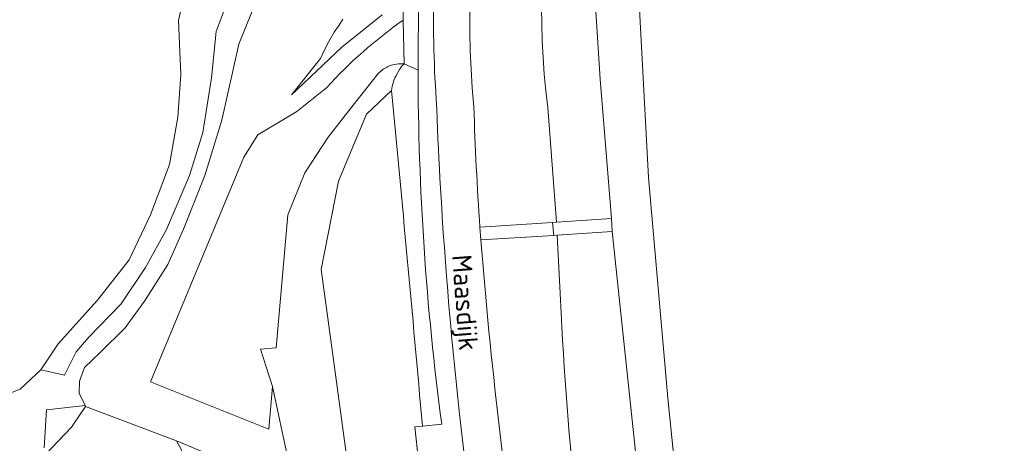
# Model space of a CAD drawing. Extents: x 184422 to 188298, y 343471 to 350189.
# Tile 393 of 513: x 186793 to 186884, y 349101 to 349140. Entities that reach past the tile are written whole.
import ezdxf
from ezdxf.enums import TextEntityAlignment as Align

# ---------------------------------------------------------------- set-up
doc = ezdxf.new("R2010")
doc.units = 0
for name, color, linetype, lineweight in [('B-WA-GR-GRAS-GV', 252, 'Continuous', 13), ('B-WA-GR-GROENVOORZIENING-GV', 252, 'Continuous', 18), ('B-WA-GW-TALUD_KRUIN-G', 252, 'Continuous', 18), ('B-WA-OG-TOPOGRAFIE-T18', 252, 'Continuous', 18), ('B-WA-OG-WATER-GV', 252, 'Continuous', 18), ('B-WA-OG-WATER_GREPPEL-GV', 252, 'Continuous', 18), ('B-WA-OG-WATER_SLOOT-GV', 252, 'Continuous', 18), ('B-WA-OG-WEG-GV', 252, 'Continuous', 18), ('B-WA-VH-ONVERHARD-GV', 252, 'Continuous', 18), ('B-WA-VH-VERHARDING_BEDRIJFSVLOERPLAAT-GV', 252, 'Continuous', 18), ('B-WA-VH-VERHARDING_GESLOTEN-GV', 252, 'Continuous', 18), ('B-WA-VH-VERHARDING_OPEN-GV', 252, 'Continuous', 18), ('B-WA-VH-VERHARDING_STRAATBAKSTEEN-GV', 252, 'Continuous', 18)]:
    doc.layers.add(name, color=color, linetype=linetype, lineweight=lineweight)
doc.styles.add('NLCS-ISO-M1000-T18', font='NLCS-ISO.ttf', dxfattribs={"height": 1.8})

msp = doc.modelspace()

# ---------------------------------------------------------------- linework, layer by layer
at = {"layer": 'B-WA-GR-GRAS-GV'}
for points in [[(186851.066, 349179.496, 0.158787), (186841.705, 349132.058)], [(186851.066, 349179.496, 0.158787), (186841.705, 349132.058)], [(186851.066, 349179.496, 0.158787), (186841.705, 349132.058)], [(186830.146, 349102.646, 0.001887), (186827.285, 349133.642)], [(186830.146, 349102.646, 0.001887), (186827.285, 349133.642)], [(186830.146, 349102.646, 0.001887), (186827.285, 349133.642)], [(186842.888, 349114.299, 0.02941), (186847.076, 349074.997)], [(186842.888, 349114.299, 0.02941), (186847.076, 349074.997)], [(186842.888, 349114.299, 0.02941), (186847.076, 349074.997)]]:
    msp.add_lwpolyline(points, format="xyb", dxfattribs=at)
at = {"layer": 'B-WA-GR-GRAS-GV', "flags": 128}
for points in [[(186842.508, 349121.463), (186847.598, 349121.801), (186846.548, 349134.673), (186846.109, 349141.419), (186846.368, 349148.174), (186847.321, 349154.867), (186848.959, 349161.426), (186851.265, 349167.781), (186854.213, 349173.865), (186857.772, 349179.612)], [(186842.508, 349121.463), (186847.598, 349121.801), (186846.548, 349134.673), (186846.109, 349141.419), (186846.368, 349148.174), (186847.321, 349154.867), (186848.959, 349161.426), (186851.265, 349167.781), (186854.213, 349173.865), (186857.772, 349179.612)], [(186842.508, 349121.463), (186847.598, 349121.801), (186846.548, 349134.673), (186846.109, 349141.419), (186846.368, 349148.174), (186847.321, 349154.867), (186848.959, 349161.426), (186851.265, 349167.781), (186854.213, 349173.865), (186857.772, 349179.612)], [(186905.248, 349096.01), (186906.275, 349105.916), (186906.448, 349107.579), (186910.13, 349112.585), (186922.277, 349153.821), (186910.445, 349159.683), (186905.164, 349163.069), (186900.285, 349166.197), (186900.211, 349166.223), (186899.956, 349166.347), (186862.302, 349179.695), (186859.516, 349176.479), (186856.26, 349170.347), (186853.912, 349164.228), (186852.079, 349157.886), (186851.406, 349154.441), (186850.018, 349144.019), (186851.008, 349125.595), (186852.798, 349105.239), (186854.612, 349087.393)], [(186905.248, 349096.01), (186906.275, 349105.916), (186906.448, 349107.579), (186910.13, 349112.585), (186922.277, 349153.821), (186910.445, 349159.683), (186905.164, 349163.069), (186900.285, 349166.197), (186900.211, 349166.223), (186899.956, 349166.347), (186862.302, 349179.695), (186859.516, 349176.479), (186856.26, 349170.347), (186853.912, 349164.228), (186852.079, 349157.886), (186851.406, 349154.441), (186850.018, 349144.019), (186851.008, 349125.595), (186852.798, 349105.239), (186854.612, 349087.393)], [(186905.248, 349096.01), (186906.275, 349105.916), (186906.448, 349107.579), (186910.13, 349112.585), (186922.277, 349153.821), (186910.445, 349159.683), (186905.164, 349163.069), (186900.285, 349166.197), (186900.211, 349166.223), (186899.956, 349166.347), (186862.302, 349179.695), (186859.516, 349176.479), (186856.26, 349170.347), (186853.912, 349164.228), (186852.079, 349157.886), (186851.406, 349154.441), (186850.018, 349144.019), (186851.008, 349125.595), (186852.798, 349105.239), (186854.612, 349087.393)], [(186822.788, 349140.197), (186822.457, 349139.655), (186822.015, 349139), (186821.502, 349138.136), (186821.075, 349137.305), (186820.747, 349136.587), (186818.068, 349133.241), (186822.698, 349137.622), (186826.441, 349140.608)], [(186822.788, 349140.197), (186822.457, 349139.655), (186822.015, 349139), (186821.502, 349138.136), (186821.075, 349137.305), (186820.747, 349136.587), (186818.068, 349133.241), (186822.698, 349137.622), (186826.441, 349140.608)], [(186822.788, 349140.197), (186822.457, 349139.655), (186822.015, 349139), (186821.502, 349138.136), (186821.075, 349137.305), (186820.747, 349136.587), (186818.068, 349133.241), (186822.698, 349137.622), (186826.441, 349140.608)], [(186827.285, 349133.642), (186824.98, 349131.446), (186822.414, 349125.273), (186820.785, 349117.115)], [(186827.285, 349133.642), (186824.98, 349131.446), (186822.414, 349125.273), (186820.785, 349117.115)], [(186827.285, 349133.642), (186824.98, 349131.446), (186822.414, 349125.273), (186820.785, 349117.115)], [(186841.705, 349132.058), (186842.508, 349121.463)], [(186841.705, 349132.058), (186842.508, 349121.463)], [(186841.705, 349132.058), (186842.508, 349121.463)], [(186859.084, 349035.12), (186857.028, 349046.754), (186854.369, 349061.428), (186852.376, 349076.208), (186847.659, 349120.624), (186842.586, 349120.278), (186842.888, 349114.299)], [(186859.084, 349035.12), (186857.028, 349046.754), (186854.369, 349061.428), (186852.376, 349076.208), (186847.659, 349120.624), (186842.586, 349120.278), (186842.888, 349114.299)], [(186859.084, 349035.12), (186857.028, 349046.754), (186854.369, 349061.428), (186852.376, 349076.208), (186847.659, 349120.624), (186842.586, 349120.278), (186842.888, 349114.299)], [(186820.785, 349117.115), (186821.679, 349110.575), (186823.442, 349097.673), (186824.561, 349078.713), (186827.421, 349059.09), (186831.83, 349030.529), (186839.127, 349005.658), (186839.159, 349005.548), (186839.625, 349004.652), (186840.231, 349003.843), (186840.96, 349003.145), (186841.795, 349002.575), (186842.711, 349002.149), (186843.684, 349001.878), (186853.703, 348999.22), (186853.426, 348999.544), (186845.57, 349002.856)], [(186820.785, 349117.115), (186821.679, 349110.575), (186823.442, 349097.673), (186824.561, 349078.713), (186827.421, 349059.09), (186831.83, 349030.529), (186839.127, 349005.658), (186839.159, 349005.548), (186839.625, 349004.652), (186840.231, 349003.843), (186840.96, 349003.145), (186841.795, 349002.575), (186842.711, 349002.149), (186843.684, 349001.878), (186853.703, 348999.22), (186853.426, 348999.544), (186845.57, 349002.856)], [(186820.785, 349117.115), (186821.679, 349110.575), (186823.442, 349097.673), (186824.561, 349078.713), (186827.421, 349059.09), (186831.83, 349030.529), (186839.127, 349005.658), (186839.159, 349005.548), (186839.625, 349004.652), (186840.231, 349003.843), (186840.96, 349003.145), (186841.795, 349002.575), (186842.711, 349002.149), (186843.684, 349001.878), (186853.703, 348999.22), (186853.426, 348999.544), (186845.57, 349002.856)], [(186836.129, 349051.361), (186829.782, 349099.448), (186829.446, 349102.584), (186830.146, 349102.646)], [(186836.129, 349051.361), (186829.782, 349099.448), (186829.446, 349102.584), (186830.146, 349102.646)], [(186836.129, 349051.361), (186829.782, 349099.448), (186829.446, 349102.584), (186830.146, 349102.646)]]:
    msp.add_lwpolyline(points, dxfattribs=at)
at = {"layer": 'B-WA-GR-GROENVOORZIENING-GV', "flags": 128}
for points in [[(186859.655, 349030.342), (186859.61, 349025.531), (186856.367, 349008.089), (186860.264, 349006.169), (186863.967, 349030.51), (186859.956, 349049.086), (186855.999, 349076.404), (186854.612, 349087.393), (186852.798, 349105.239), (186851.008, 349125.595), (186850.018, 349144.019), (186851.406, 349154.441), (186852.079, 349157.886), (186853.912, 349164.228), (186856.26, 349170.347), (186859.516, 349176.479), (186862.302, 349179.695), (186858.648, 349180.99)], [(186859.655, 349030.342), (186859.61, 349025.531), (186856.367, 349008.089), (186860.264, 349006.169), (186863.967, 349030.51), (186859.956, 349049.086), (186855.999, 349076.404), (186854.612, 349087.393), (186852.798, 349105.239), (186851.008, 349125.595), (186850.018, 349144.019), (186851.406, 349154.441), (186852.079, 349157.886), (186853.912, 349164.228), (186856.26, 349170.347), (186859.516, 349176.479), (186862.302, 349179.695), (186858.648, 349180.99)], [(186859.655, 349030.342), (186859.61, 349025.531), (186856.367, 349008.089), (186860.264, 349006.169), (186863.967, 349030.51), (186859.956, 349049.086), (186855.999, 349076.404), (186854.612, 349087.393), (186852.798, 349105.239), (186851.008, 349125.595), (186850.018, 349144.019), (186851.406, 349154.441), (186852.079, 349157.886), (186853.912, 349164.228), (186856.26, 349170.347), (186859.516, 349176.479), (186862.302, 349179.695), (186858.648, 349180.99)], [(186857.772, 349179.612), (186854.213, 349173.865), (186851.265, 349167.781), (186848.959, 349161.426), (186847.321, 349154.867), (186846.368, 349148.174), (186846.109, 349141.419), (186846.548, 349134.673)], [(186857.772, 349179.612), (186854.213, 349173.865), (186851.265, 349167.781), (186848.959, 349161.426), (186847.321, 349154.867), (186846.368, 349148.174), (186846.109, 349141.419), (186846.548, 349134.673)], [(186857.772, 349179.612), (186854.213, 349173.865), (186851.265, 349167.781), (186848.959, 349161.426), (186847.321, 349154.867), (186846.368, 349148.174), (186846.109, 349141.419), (186846.548, 349134.673)], [(186814.96, 349142.287), (186813.195, 349137.903), (186811.627, 349130.901), (186810.063, 349125.777), (186808.084, 349120.84), (186806.654, 349117.563), (186804.505, 349114.197), (186802.705, 349111.735), (186800.363, 349109.415), (186798.96, 349108.058), (186798.498, 349106.785), (186798.469, 349105.686), (186799.03, 349104.567)], [(186814.96, 349142.287), (186813.195, 349137.903), (186811.627, 349130.901), (186810.063, 349125.777), (186808.084, 349120.84), (186806.654, 349117.563), (186804.505, 349114.197), (186802.705, 349111.735), (186800.363, 349109.415), (186798.96, 349108.058), (186798.498, 349106.785), (186798.469, 349105.686), (186799.03, 349104.567)], [(186814.96, 349142.287), (186813.195, 349137.903), (186811.627, 349130.901), (186810.063, 349125.777), (186808.084, 349120.84), (186806.654, 349117.563), (186804.505, 349114.197), (186802.705, 349111.735), (186800.363, 349109.415), (186798.96, 349108.058), (186798.498, 349106.785), (186798.469, 349105.686), (186799.03, 349104.567)], [(186828.364, 349140.129), (186828.36, 349141.149)], [(186828.364, 349140.129), (186828.36, 349141.149)], [(186828.364, 349140.129), (186828.36, 349141.149)], [(186826.441, 349140.608), (186822.698, 349137.622), (186818.068, 349133.241), (186820.747, 349136.587), (186821.075, 349137.305), (186821.502, 349138.136), (186822.015, 349139), (186822.457, 349139.655), (186822.788, 349140.197)], [(186826.441, 349140.608), (186822.698, 349137.622), (186818.068, 349133.241), (186820.747, 349136.587), (186821.075, 349137.305), (186821.502, 349138.136), (186822.015, 349139), (186822.457, 349139.655), (186822.788, 349140.197)], [(186826.441, 349140.608), (186822.698, 349137.622), (186818.068, 349133.241), (186820.747, 349136.587), (186821.075, 349137.305), (186821.502, 349138.136), (186822.015, 349139), (186822.457, 349139.655), (186822.788, 349140.197)], [(186826.489, 349135.556), (186826.095, 349135.219), (186823.636, 349132.12), (186821.458, 349129.31), (186819.286, 349126.038), (186817.726, 349122.147), (186816.64, 349109.886), (186815.197, 349109.754), (186816.322, 349106.302)], [(186826.489, 349135.556), (186826.095, 349135.219), (186823.636, 349132.12), (186821.458, 349129.31), (186819.286, 349126.038), (186817.726, 349122.147), (186816.64, 349109.886), (186815.197, 349109.754), (186816.322, 349106.302)], [(186826.489, 349135.556), (186826.095, 349135.219), (186823.636, 349132.12), (186821.458, 349129.31), (186819.286, 349126.038), (186817.726, 349122.147), (186816.64, 349109.886), (186815.197, 349109.754), (186816.322, 349106.302)], [(186828.446, 349136.103), (186827.928, 349136.097), (186827.419, 349136.001)], [(186828.446, 349136.103), (186827.928, 349136.097), (186827.419, 349136.001)], [(186828.446, 349136.103), (186827.928, 349136.097), (186827.419, 349136.001)], [(186827.677, 349134.962), (186828.018, 349135.562)], [(186827.677, 349134.962), (186828.018, 349135.562)], [(186827.677, 349134.962), (186828.018, 349135.562)], [(186846.548, 349134.673), (186847.598, 349121.801), (186847.659, 349120.624), (186852.376, 349076.208), (186854.369, 349061.428), (186857.028, 349046.754), (186859.084, 349035.12)], [(186846.548, 349134.673), (186847.598, 349121.801), (186847.659, 349120.624), (186852.376, 349076.208), (186854.369, 349061.428), (186857.028, 349046.754), (186859.084, 349035.12)], [(186846.548, 349134.673), (186847.598, 349121.801), (186847.659, 349120.624), (186852.376, 349076.208), (186854.369, 349061.428), (186857.028, 349046.754), (186859.084, 349035.12)], [(186817.745, 349099.524), (186816.322, 349106.302), (186815.974, 349102.369), (186805.063, 349106.746), (186813.674, 349127.461), (186814.955, 349129.535), (186818.545, 349131.701), (186821.314, 349133.906)], [(186817.745, 349099.524), (186816.322, 349106.302), (186815.974, 349102.369), (186805.063, 349106.746), (186813.674, 349127.461), (186814.955, 349129.535), (186818.545, 349131.701), (186821.314, 349133.906)], [(186817.745, 349099.524), (186816.322, 349106.302), (186815.974, 349102.369), (186805.063, 349106.746), (186813.674, 349127.461), (186814.955, 349129.535), (186818.545, 349131.701), (186821.314, 349133.906)], [(186816.322, 349106.302), (186817.745, 349099.524), (186817.334, 349095.434), (186819.06, 349092.531), (186820.358, 349076.27), (186820.818, 349047.641), (186822.027, 349025.75), (186823.59, 349016.398), (186824.307, 349010.113), (186824.728, 349006.051), (186827.034, 349005.617), (186829.573, 349005.14), (186832.842, 349004.804), (186835.341, 349004.548), (186839.127, 349005.658), (186831.83, 349030.529), (186827.421, 349059.09), (186824.561, 349078.713), (186823.442, 349097.673), (186821.679, 349110.575), (186820.785, 349117.115), (186822.414, 349125.273), (186824.98, 349131.446), (186827.285, 349133.642)], [(186816.322, 349106.302), (186817.745, 349099.524), (186817.334, 349095.434), (186819.06, 349092.531), (186820.358, 349076.27), (186820.818, 349047.641), (186822.027, 349025.75), (186823.59, 349016.398), (186824.307, 349010.113), (186824.728, 349006.051), (186827.034, 349005.617), (186829.573, 349005.14), (186832.842, 349004.804), (186835.341, 349004.548), (186839.127, 349005.658), (186831.83, 349030.529), (186827.421, 349059.09), (186824.561, 349078.713), (186823.442, 349097.673), (186821.679, 349110.575), (186820.785, 349117.115), (186822.414, 349125.273), (186824.98, 349131.446), (186827.285, 349133.642)], [(186816.322, 349106.302), (186817.745, 349099.524), (186817.334, 349095.434), (186819.06, 349092.531), (186820.358, 349076.27), (186820.818, 349047.641), (186822.027, 349025.75), (186823.59, 349016.398), (186824.307, 349010.113), (186824.728, 349006.051), (186827.034, 349005.617), (186829.573, 349005.14), (186832.842, 349004.804), (186835.341, 349004.548), (186839.127, 349005.658), (186831.83, 349030.529), (186827.421, 349059.09), (186824.561, 349078.713), (186823.442, 349097.673), (186821.679, 349110.575), (186820.785, 349117.115), (186822.414, 349125.273), (186824.98, 349131.446), (186827.285, 349133.642)], [(186795.358, 349100.037), (186797.745, 349102.561), (186799.036, 349104.458), (186799.03, 349104.567), (186795.46, 349104.141), (186795.245, 349100.641)], [(186795.358, 349100.037), (186797.745, 349102.561), (186799.036, 349104.458), (186799.03, 349104.567), (186795.46, 349104.141), (186795.245, 349100.641)], [(186795.358, 349100.037), (186797.745, 349102.561), (186799.036, 349104.458), (186799.03, 349104.567), (186795.46, 349104.141), (186795.245, 349100.641)], [(186799.03, 349104.567), (186799.036, 349104.458), (186807.44, 349101.299), (186813.633, 349098.711)], [(186799.03, 349104.567), (186799.036, 349104.458), (186807.44, 349101.299), (186813.633, 349098.711)], [(186799.03, 349104.567), (186799.036, 349104.458), (186807.44, 349101.299), (186813.633, 349098.711)], [(186813.633, 349098.711), (186807.44, 349101.299), (186807.868, 349100.519)], [(186813.633, 349098.711), (186807.44, 349101.299), (186807.868, 349100.519)], [(186813.633, 349098.711), (186807.44, 349101.299), (186807.868, 349100.519)]]:
    msp.add_lwpolyline(points, dxfattribs=at)
at = {"layer": 'B-WA-GR-GROENVOORZIENING-GV'}
for points in [[(186821.314, 349133.906, -0.053984), (186828.364, 349140.129)], [(186821.314, 349133.906, -0.053984), (186828.364, 349140.129)], [(186821.314, 349133.906, -0.053984), (186828.364, 349140.129)], [(186826.934, 349135.819, 0.042471), (186826.489, 349135.556)], [(186826.934, 349135.819, 0.042471), (186826.489, 349135.556)], [(186826.934, 349135.819, 0.042471), (186826.489, 349135.556)], [(186827.419, 349136.001, 0.045866), (186826.934, 349135.819)], [(186827.419, 349136.001, 0.045866), (186826.934, 349135.819)], [(186827.419, 349136.001, 0.045866), (186826.934, 349135.819)], [(186828.018, 349135.562, -0.036229), (186828.446, 349136.103)], [(186828.018, 349135.562, -0.036229), (186828.446, 349136.103)], [(186828.018, 349135.562, -0.036229), (186828.446, 349136.103)], [(186827.431, 349134.317, -0.039837), (186827.677, 349134.962)], [(186827.431, 349134.317, -0.039837), (186827.677, 349134.962)], [(186827.431, 349134.317, -0.039837), (186827.677, 349134.962)], [(186827.285, 349133.642, -0.038328), (186827.431, 349134.317)], [(186827.285, 349133.642, -0.038328), (186827.431, 349134.317)], [(186827.285, 349133.642, -0.038328), (186827.431, 349134.317)]]:
    msp.add_lwpolyline(points, format="xyb", dxfattribs=at)
at = {"layer": 'B-WA-GW-TALUD_KRUIN-G'}
msp.add_lwpolyline([(186851.066, 349179.496, 0.158787), (186841.705, 349132.058)], format="xyb", dxfattribs=at)
msp.add_lwpolyline([(186851.066, 349179.496, 0.158787), (186841.705, 349132.058)], format="xyb", dxfattribs=at)
msp.add_lwpolyline([(186851.066, 349179.496, 0.158787), (186841.705, 349132.058)], format="xyb", dxfattribs=at)
at = {"layer": 'B-WA-GW-TALUD_KRUIN-G', "flags": 128}
msp.add_lwpolyline([(186841.705, 349132.058), (186842.508, 349121.463)], dxfattribs=at)
msp.add_lwpolyline([(186841.705, 349132.058), (186842.508, 349121.463)], dxfattribs=at)
msp.add_lwpolyline([(186841.705, 349132.058), (186842.508, 349121.463)], dxfattribs=at)
at = {"layer": 'B-WA-OG-WATER-GV', "flags": 128}
msp.add_lwpolyline([(186790.708, 349105.175), (186793.006, 349106.062), (186794.92, 349107.837), (186796.522, 349110.245), (186800.161, 349114.262), (186803.07, 349118.009), (186805.05, 349122.149), (186806.795, 349126.785), (186807.577, 349131.152), (186807.833, 349135.114), (186807.632, 349140.077), (186808.061, 349142.048), (186808.837, 349145.196), (186809.679, 349147.902), (186811.124, 349151.806), (186811.966, 349155.78), (186813.352, 349161.544), (186815.079, 349166.666), (186817.888, 349174.089), (186820.487, 349180.548), (186822.722, 349185.676), (186824.708, 349190.031), (186827.786, 349194.898), (186831.017, 349200.209)], dxfattribs=at)
msp.add_lwpolyline([(186790.708, 349105.175), (186793.006, 349106.062), (186794.92, 349107.837), (186796.522, 349110.245), (186800.161, 349114.262), (186803.07, 349118.009), (186805.05, 349122.149), (186806.795, 349126.785), (186807.577, 349131.152), (186807.833, 349135.114), (186807.632, 349140.077), (186808.061, 349142.048), (186808.837, 349145.196), (186809.679, 349147.902), (186811.124, 349151.806), (186811.966, 349155.78), (186813.352, 349161.544), (186815.079, 349166.666), (186817.888, 349174.089), (186820.487, 349180.548), (186822.722, 349185.676), (186824.708, 349190.031), (186827.786, 349194.898), (186831.017, 349200.209)], dxfattribs=at)
msp.add_lwpolyline([(186790.708, 349105.175), (186793.006, 349106.062), (186794.92, 349107.837), (186796.522, 349110.245), (186800.161, 349114.262), (186803.07, 349118.009), (186805.05, 349122.149), (186806.795, 349126.785), (186807.577, 349131.152), (186807.833, 349135.114), (186807.632, 349140.077), (186808.061, 349142.048), (186808.837, 349145.196), (186809.679, 349147.902), (186811.124, 349151.806), (186811.966, 349155.78), (186813.352, 349161.544), (186815.079, 349166.666), (186817.888, 349174.089), (186820.487, 349180.548), (186822.722, 349185.676), (186824.708, 349190.031), (186827.786, 349194.898), (186831.017, 349200.209)], dxfattribs=at)
at = {"layer": 'B-WA-OG-WATER_GREPPEL-GV', "flags": 128}
msp.add_lwpolyline([(186799.036, 349104.458), (186797.745, 349102.561), (186795.358, 349100.037), (186800.611, 349099.072), (186803.389, 349098.351), (186806.101, 349097.349), (186806.647, 349097.595), (186807.013, 349097.823), (186807.219, 349098.06), (186807.434, 349098.345), (186807.913, 349099.383), (186807.955, 349100.03), (186807.868, 349100.519), (186807.44, 349101.299)], close=True, dxfattribs=at)
msp.add_lwpolyline([(186799.036, 349104.458), (186797.745, 349102.561), (186795.358, 349100.037), (186800.611, 349099.072), (186803.389, 349098.351), (186806.101, 349097.349), (186806.647, 349097.595), (186807.013, 349097.823), (186807.219, 349098.06), (186807.434, 349098.345), (186807.913, 349099.383), (186807.955, 349100.03), (186807.868, 349100.519), (186807.44, 349101.299)], close=True, dxfattribs=at)
msp.add_lwpolyline([(186799.036, 349104.458), (186797.745, 349102.561), (186795.358, 349100.037), (186800.611, 349099.072), (186803.389, 349098.351), (186806.101, 349097.349), (186806.647, 349097.595), (186807.013, 349097.823), (186807.219, 349098.06), (186807.434, 349098.345), (186807.913, 349099.383), (186807.955, 349100.03), (186807.868, 349100.519), (186807.44, 349101.299)], close=True, dxfattribs=at)
at = {"layer": 'B-WA-OG-WATER_SLOOT-GV', "flags": 128}
for points in [[(186795.245, 349100.641), (186795.46, 349104.141), (186799.03, 349104.567), (186798.469, 349105.686), (186798.498, 349106.785), (186798.96, 349108.058), (186800.363, 349109.415), (186802.705, 349111.735), (186804.505, 349114.197), (186806.654, 349117.563), (186808.084, 349120.84), (186810.063, 349125.777), (186811.627, 349130.901), (186813.195, 349137.903), (186814.96, 349142.287)], [(186795.245, 349100.641), (186795.46, 349104.141), (186799.03, 349104.567), (186798.469, 349105.686), (186798.498, 349106.785), (186798.96, 349108.058), (186800.363, 349109.415), (186802.705, 349111.735), (186804.505, 349114.197), (186806.654, 349117.563), (186808.084, 349120.84), (186810.063, 349125.777), (186811.627, 349130.901), (186813.195, 349137.903), (186814.96, 349142.287)], [(186795.245, 349100.641), (186795.46, 349104.141), (186799.03, 349104.567), (186798.469, 349105.686), (186798.498, 349106.785), (186798.96, 349108.058), (186800.363, 349109.415), (186802.705, 349111.735), (186804.505, 349114.197), (186806.654, 349117.563), (186808.084, 349120.84), (186810.063, 349125.777), (186811.627, 349130.901), (186813.195, 349137.903), (186814.96, 349142.287)], [(186811.926, 349141.304), (186811.095, 349139.067), (186810.686, 349134.782), (186809.869, 349129.763), (186808.66, 349125.771), (186806.511, 349120.787), (186804.572, 349117.296), (186802.355, 349113.923), (186799.352, 349110.846), (186798.186, 349109.516), (186797.113, 349107.344), (186794.92, 349107.837), (186793.006, 349106.062), (186790.708, 349105.175)], [(186811.926, 349141.304), (186811.095, 349139.067), (186810.686, 349134.782), (186809.869, 349129.763), (186808.66, 349125.771), (186806.511, 349120.787), (186804.572, 349117.296), (186802.355, 349113.923), (186799.352, 349110.846), (186798.186, 349109.516), (186797.113, 349107.344), (186794.92, 349107.837), (186793.006, 349106.062), (186790.708, 349105.175)], [(186811.926, 349141.304), (186811.095, 349139.067), (186810.686, 349134.782), (186809.869, 349129.763), (186808.66, 349125.771), (186806.511, 349120.787), (186804.572, 349117.296), (186802.355, 349113.923), (186799.352, 349110.846), (186798.186, 349109.516), (186797.113, 349107.344), (186794.92, 349107.837), (186793.006, 349106.062), (186790.708, 349105.175)]]:
    msp.add_lwpolyline(points, dxfattribs=at)
at = {"layer": 'B-WA-OG-WEG-GV'}
for points in [[(186846.936, 349185.025, 0.159639), (186834.89, 349132.135)], [(186846.936, 349185.025, 0.159639), (186834.89, 349132.135)], [(186846.936, 349185.025, 0.159639), (186834.89, 349132.135)], [(186841.705, 349132.058, -0.158787), (186851.066, 349179.496)], [(186841.705, 349132.058, -0.158787), (186851.066, 349179.496)], [(186841.705, 349132.058, -0.158787), (186851.066, 349179.496)], [(186828.446, 349136.103, 0.036229), (186828.018, 349135.562)], [(186828.446, 349136.103, 0.036229), (186828.018, 349135.562)], [(186828.446, 349136.103, 0.036229), (186828.018, 349135.562)], [(186827.677, 349134.962, 0.039837), (186827.431, 349134.317)], [(186827.677, 349134.962, 0.039837), (186827.431, 349134.317)], [(186827.677, 349134.962, 0.039837), (186827.431, 349134.317)], [(186831.922, 349102.828, -0.032808), (186829.746, 349135.496)], [(186831.922, 349102.828, -0.032808), (186829.746, 349135.496)], [(186831.922, 349102.828, -0.032808), (186829.746, 349135.496)], [(186827.431, 349134.317, 0.038328), (186827.285, 349133.642)], [(186827.431, 349134.317, 0.038328), (186827.285, 349133.642)], [(186827.431, 349134.317, 0.038328), (186827.285, 349133.642)], [(186827.285, 349133.642, -0.001887), (186830.146, 349102.646)], [(186827.285, 349133.642, -0.001887), (186830.146, 349102.646)], [(186827.285, 349133.642, -0.001887), (186830.146, 349102.646)], [(186834.89, 349132.135, 0.009605), (186835.455, 349121.008)], [(186834.89, 349132.135, 0.009605), (186835.455, 349121.008)], [(186834.89, 349132.135, 0.009605), (186835.455, 349121.008)], [(186835.536, 349119.83, 0.009043), (186837.195, 349102.944)], [(186835.536, 349119.83, 0.009043), (186837.195, 349102.944)], [(186835.536, 349119.83, 0.009043), (186837.195, 349102.944)], [(186847.076, 349074.997, -0.02941), (186842.888, 349114.299)], [(186847.076, 349074.997, -0.02941), (186842.888, 349114.299)], [(186847.076, 349074.997, -0.02941), (186842.888, 349114.299)]]:
    msp.add_lwpolyline(points, format="xyb", dxfattribs=at)
at = {"layer": 'B-WA-OG-WEG-GV', "flags": 128}
for points in [[(186828.018, 349135.562), (186827.677, 349134.962)], [(186828.018, 349135.562), (186827.677, 349134.962)], [(186828.018, 349135.562), (186827.677, 349134.962)], [(186829.746, 349135.496), (186828.446, 349136.103)], [(186829.746, 349135.496), (186828.446, 349136.103)], [(186829.746, 349135.496), (186828.446, 349136.103)], [(186842.154, 349121.439), (186842.508, 349121.463), (186841.705, 349132.058)], [(186842.154, 349121.439), (186842.508, 349121.463), (186841.705, 349132.058)], [(186842.154, 349121.439), (186842.508, 349121.463), (186841.705, 349132.058)], [(186835.455, 349121.008), (186842.154, 349121.439)], [(186835.455, 349121.008), (186842.154, 349121.439)], [(186835.455, 349121.008), (186842.154, 349121.439)], [(186842.888, 349114.299), (186842.586, 349120.278), (186842.273, 349120.257), (186835.536, 349119.83)], [(186842.888, 349114.299), (186842.586, 349120.278), (186842.273, 349120.257), (186835.536, 349119.83)], [(186842.888, 349114.299), (186842.586, 349120.278), (186842.273, 349120.257), (186835.536, 349119.83)], [(186830.146, 349102.646), (186831.922, 349102.828)], [(186830.146, 349102.646), (186831.922, 349102.828)], [(186830.146, 349102.646), (186831.922, 349102.828)], [(186837.195, 349102.944), (186843.402, 349049.024)], [(186837.195, 349102.944), (186843.402, 349049.024)], [(186837.195, 349102.944), (186843.402, 349049.024)]]:
    msp.add_lwpolyline(points, dxfattribs=at)
at = {"layer": 'B-WA-VH-ONVERHARD-GV'}
for points in [[(186828.364, 349140.129, 0.053984), (186821.314, 349133.906)], [(186828.364, 349140.129, 0.053984), (186821.314, 349133.906)], [(186828.364, 349140.129, 0.053984), (186821.314, 349133.906)], [(186826.489, 349135.556, -0.042471), (186826.934, 349135.819)], [(186826.489, 349135.556, -0.042471), (186826.934, 349135.819)], [(186826.489, 349135.556, -0.042471), (186826.934, 349135.819)], [(186826.934, 349135.819, -0.045866), (186827.419, 349136.001)], [(186826.934, 349135.819, -0.045866), (186827.419, 349136.001)], [(186826.934, 349135.819, -0.045866), (186827.419, 349136.001)]]:
    msp.add_lwpolyline(points, format="xyb", dxfattribs=at)
at = {"layer": 'B-WA-VH-ONVERHARD-GV', "flags": 128}
for points in [[(186827.419, 349136.001), (186827.928, 349136.097), (186828.446, 349136.103), (186828.364, 349140.129)], [(186827.419, 349136.001), (186827.928, 349136.097), (186828.446, 349136.103), (186828.364, 349140.129)], [(186827.419, 349136.001), (186827.928, 349136.097), (186828.446, 349136.103), (186828.364, 349140.129)], [(186816.322, 349106.302), (186815.197, 349109.754), (186816.64, 349109.886), (186817.726, 349122.147), (186819.286, 349126.038), (186821.458, 349129.31), (186823.636, 349132.12), (186826.095, 349135.219), (186826.489, 349135.556)], [(186816.322, 349106.302), (186815.197, 349109.754), (186816.64, 349109.886), (186817.726, 349122.147), (186819.286, 349126.038), (186821.458, 349129.31), (186823.636, 349132.12), (186826.095, 349135.219), (186826.489, 349135.556)], [(186816.322, 349106.302), (186815.197, 349109.754), (186816.64, 349109.886), (186817.726, 349122.147), (186819.286, 349126.038), (186821.458, 349129.31), (186823.636, 349132.12), (186826.095, 349135.219), (186826.489, 349135.556)], [(186821.314, 349133.906), (186818.545, 349131.701), (186814.955, 349129.535), (186813.674, 349127.461), (186805.063, 349106.746), (186815.974, 349102.369), (186816.322, 349106.302)], [(186821.314, 349133.906), (186818.545, 349131.701), (186814.955, 349129.535), (186813.674, 349127.461), (186805.063, 349106.746), (186815.974, 349102.369), (186816.322, 349106.302)], [(186821.314, 349133.906), (186818.545, 349131.701), (186814.955, 349129.535), (186813.674, 349127.461), (186805.063, 349106.746), (186815.974, 349102.369), (186816.322, 349106.302)]]:
    msp.add_lwpolyline(points, dxfattribs=at)
at = {"layer": 'B-WA-VH-VERHARDING_BEDRIJFSVLOERPLAAT-GV', "flags": 128}
msp.add_lwpolyline([(186842.586, 349120.278), (186847.659, 349120.624), (186847.598, 349121.801), (186842.508, 349121.463), (186842.154, 349121.439), (186842.273, 349120.257)], close=True, dxfattribs=at)
msp.add_lwpolyline([(186842.586, 349120.278), (186847.659, 349120.624), (186847.598, 349121.801), (186842.508, 349121.463), (186842.154, 349121.439), (186842.273, 349120.257)], close=True, dxfattribs=at)
msp.add_lwpolyline([(186842.586, 349120.278), (186847.659, 349120.624), (186847.598, 349121.801), (186842.508, 349121.463), (186842.154, 349121.439), (186842.273, 349120.257)], close=True, dxfattribs=at)
at = {"layer": 'B-WA-VH-VERHARDING_GESLOTEN-GV'}
for points in [[(186834.89, 349132.135, -0.159639), (186846.936, 349185.025)], [(186834.89, 349132.135, -0.159639), (186846.936, 349185.025)], [(186834.89, 349132.135, -0.159639), (186846.936, 349185.025)], [(186832.19, 349153.837, 0.05394), (186831.426, 349132.813)], [(186832.19, 349153.837, 0.05394), (186831.426, 349132.813)], [(186832.19, 349153.837, 0.05394), (186831.426, 349132.813)], [(186831.426, 349132.813, 0.018545), (186833.581, 349103.749)], [(186831.426, 349132.813, 0.018545), (186833.581, 349103.749)], [(186831.426, 349132.813, 0.018545), (186833.581, 349103.749)], [(186835.455, 349121.008, -0.009605), (186834.89, 349132.135)], [(186835.455, 349121.008, -0.009605), (186834.89, 349132.135)], [(186835.455, 349121.008, -0.009605), (186834.89, 349132.135)], [(186837.195, 349102.944, -0.009043), (186835.536, 349119.83)], [(186837.195, 349102.944, -0.009043), (186835.536, 349119.83)], [(186837.195, 349102.944, -0.009043), (186835.536, 349119.83)]]:
    msp.add_lwpolyline(points, format="xyb", dxfattribs=at)
at = {"layer": 'B-WA-VH-VERHARDING_GESLOTEN-GV', "flags": 128}
for points in [[(186835.536, 349119.83), (186835.455, 349121.008)], [(186835.536, 349119.83), (186835.455, 349121.008)], [(186835.536, 349119.83), (186835.455, 349121.008)], [(186833.581, 349103.749), (186839.717, 349050.865)], [(186833.581, 349103.749), (186839.717, 349050.865)], [(186833.581, 349103.749), (186839.717, 349050.865)], [(186843.402, 349049.024), (186837.195, 349102.944)], [(186843.402, 349049.024), (186837.195, 349102.944)], [(186843.402, 349049.024), (186837.195, 349102.944)]]:
    msp.add_lwpolyline(points, dxfattribs=at)
at = {"layer": 'B-WA-VH-VERHARDING_OPEN-GV', "flags": 128}
msp.add_lwpolyline([(186808.061, 349142.048), (186807.632, 349140.077), (186807.833, 349135.114), (186807.577, 349131.152), (186806.795, 349126.785), (186805.05, 349122.149), (186803.07, 349118.009), (186800.161, 349114.262), (186796.522, 349110.245), (186794.92, 349107.837), (186797.113, 349107.344), (186798.186, 349109.516), (186799.352, 349110.846), (186802.355, 349113.923), (186804.572, 349117.296), (186806.511, 349120.787), (186808.66, 349125.771), (186809.869, 349129.763), (186810.686, 349134.782), (186811.095, 349139.067), (186811.926, 349141.304)], dxfattribs=at)
msp.add_lwpolyline([(186808.061, 349142.048), (186807.632, 349140.077), (186807.833, 349135.114), (186807.577, 349131.152), (186806.795, 349126.785), (186805.05, 349122.149), (186803.07, 349118.009), (186800.161, 349114.262), (186796.522, 349110.245), (186794.92, 349107.837), (186797.113, 349107.344), (186798.186, 349109.516), (186799.352, 349110.846), (186802.355, 349113.923), (186804.572, 349117.296), (186806.511, 349120.787), (186808.66, 349125.771), (186809.869, 349129.763), (186810.686, 349134.782), (186811.095, 349139.067), (186811.926, 349141.304)], dxfattribs=at)
msp.add_lwpolyline([(186808.061, 349142.048), (186807.632, 349140.077), (186807.833, 349135.114), (186807.577, 349131.152), (186806.795, 349126.785), (186805.05, 349122.149), (186803.07, 349118.009), (186800.161, 349114.262), (186796.522, 349110.245), (186794.92, 349107.837), (186797.113, 349107.344), (186798.186, 349109.516), (186799.352, 349110.846), (186802.355, 349113.923), (186804.572, 349117.296), (186806.511, 349120.787), (186808.66, 349125.771), (186809.869, 349129.763), (186810.686, 349134.782), (186811.095, 349139.067), (186811.926, 349141.304)], dxfattribs=at)
at = {"layer": 'B-WA-VH-VERHARDING_STRAATBAKSTEEN-GV'}
for points in [[(186831.426, 349132.813, -0.05394), (186832.19, 349153.837)], [(186831.426, 349132.813, -0.05394), (186832.19, 349153.837)], [(186831.426, 349132.813, -0.05394), (186832.19, 349153.837)], [(186829.746, 349135.496, -0.006406), (186829.826, 349142.057)], [(186829.826, 349142.057, 0.006406), (186829.746, 349135.496)], [(186829.746, 349135.496, -0.006406), (186829.826, 349142.057)], [(186829.826, 349142.057, 0.006406), (186829.746, 349135.496)], [(186829.746, 349135.496, -0.006406), (186829.826, 349142.057)], [(186829.826, 349142.057, 0.006406), (186829.746, 349135.496)], [(186829.746, 349135.496, 0.032808), (186831.922, 349102.828)], [(186829.746, 349135.496, 0.032808), (186831.922, 349102.828)], [(186829.746, 349135.496, 0.032808), (186831.922, 349102.828)], [(186833.581, 349103.749, -0.018545), (186831.426, 349132.813)], [(186833.581, 349103.749, -0.018545), (186831.426, 349132.813)], [(186833.581, 349103.749, -0.018545), (186831.426, 349132.813)]]:
    msp.add_lwpolyline(points, format="xyb", dxfattribs=at)
at = {"layer": 'B-WA-VH-VERHARDING_STRAATBAKSTEEN-GV', "flags": 128}
for points in [[(186829.826, 349142.057), (186828.351, 349141.447), (186828.36, 349141.149), (186828.364, 349140.129)], [(186829.826, 349142.057), (186828.351, 349141.447), (186828.36, 349141.149), (186828.364, 349140.129)], [(186829.826, 349142.057), (186828.351, 349141.447), (186828.36, 349141.149), (186828.364, 349140.129)], [(186828.364, 349140.129), (186828.446, 349136.103), (186829.746, 349135.496)], [(186828.364, 349140.129), (186828.446, 349136.103), (186829.746, 349135.496)], [(186828.364, 349140.129), (186828.446, 349136.103), (186829.746, 349135.496)], [(186839.717, 349050.865), (186833.581, 349103.749)], [(186839.717, 349050.865), (186833.581, 349103.749)], [(186839.717, 349050.865), (186833.581, 349103.749)], [(186831.922, 349102.828), (186830.146, 349102.646), (186829.446, 349102.584), (186829.782, 349099.448), (186832.271, 349099.757), (186837.853, 349051.69)], [(186831.922, 349102.828), (186830.146, 349102.646), (186829.446, 349102.584), (186829.782, 349099.448), (186832.271, 349099.757), (186837.853, 349051.69)], [(186831.922, 349102.828), (186830.146, 349102.646), (186829.446, 349102.584), (186829.782, 349099.448), (186832.271, 349099.757), (186837.853, 349051.69)]]:
    msp.add_lwpolyline(points, dxfattribs=at)
msp.add_lwpolyline([(186835.455, 349121.008), (186835.536, 349119.83), (186842.273, 349120.257), (186842.154, 349121.439)], close=True, dxfattribs=at)
msp.add_lwpolyline([(186835.455, 349121.008), (186835.536, 349119.83), (186842.273, 349120.257), (186842.154, 349121.439)], close=True, dxfattribs=at)
msp.add_lwpolyline([(186835.455, 349121.008), (186835.536, 349119.83), (186842.273, 349120.257), (186842.154, 349121.439)], close=True, dxfattribs=at)

# ---------------------------------------------------------------- texts
at = {"layer": 'B-WA-OG-TOPOGRAFIE-T18', "style": 'NLCS-ISO-M1000-T18'}
msp.add_text('Maasdijk', height=1.8, rotation=274.3, dxfattribs=at).set_placement((186833.828, 349114.036), align=Align.MIDDLE)
msp.add_text('Maasdijk', height=1.8, rotation=274.3, dxfattribs=at).set_placement((186833.828, 349114.036), align=Align.MIDDLE)
msp.add_text('Maasdijk', height=1.8, rotation=274.3, dxfattribs=at).set_placement((186833.828, 349114.036), align=Align.MIDDLE)

doc.saveas('drawing.dxf')
